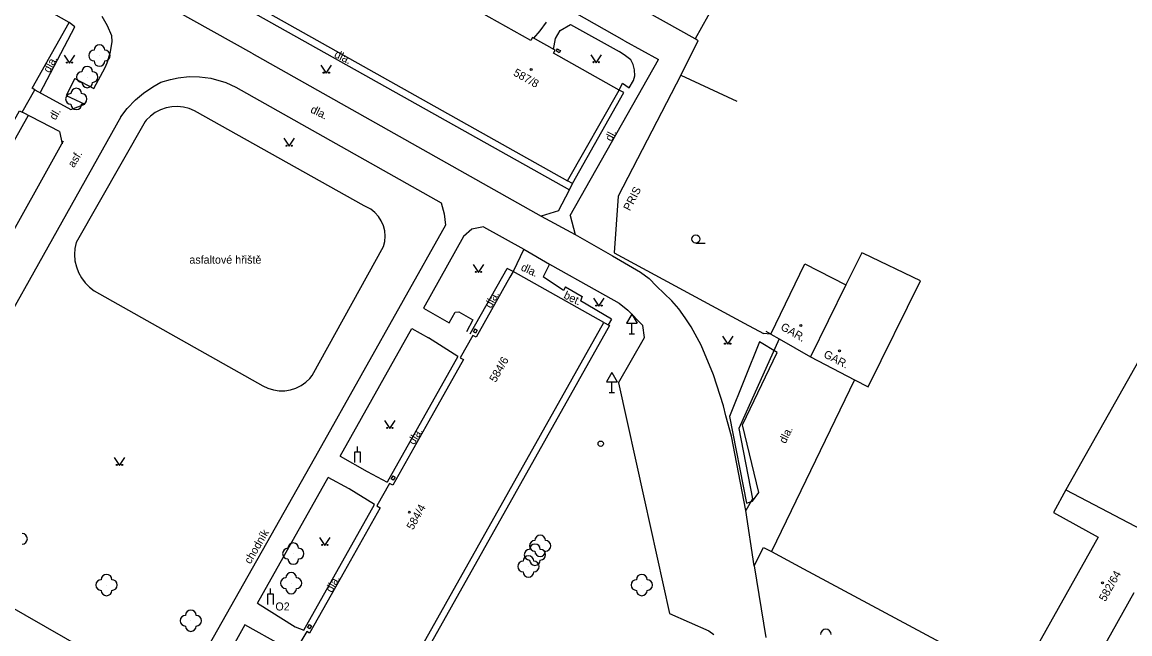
# Model space of a CAD drawing. Extents: x -577457 to -568404, y -1208466 to -1201387.
# Drawn here: x -568971.2 to -568867.4, y -1203712.2 to -1203655 of the extents above; entities that cross this region are included whole.
import ezdxf

# ---------------------------------------------------------------- set-up
doc = ezdxf.new("R2010")
doc.units = 0
for name, color, linetype in [('BUDOVY_MĚŘ', 7, 'Continuous'), ('BUDOVY_NEMĚŘ', 7, 'Continuous'), ('OBVOD_PILÍŘE', 7, 'Continuous'), ('POMOC_POPIS', 7, 'Continuous'), ('ROZHRANÍ_PLOCH', 7, 'Continuous'), ('ZELEŇ', 7, 'Continuous'), ('ZN_BUDOV', 7, 'Continuous'), ('ZN_DOPLŇKOVÉ', 7, 'Continuous'), ('ZN_KULTUR', 7, 'Continuous'), ('Č_POPIS_ORIENT', 7, 'Continuous')]:
    doc.layers.add(name, color=color, linetype=linetype)

msp = doc.modelspace()

# ---------------------------------------------------------------- linework, layer by layer
at = {"layer": 'BUDOVY_MĚŘ'}
for points in [[(-568962.23, -1203646.17), (-568920.1, -1203669.8)], [(-568923.38, -1203656.41), (-568923.52, -1203656.67), (-568935.25, -1203650.09), (-568935.11, -1203649.83)], [(-568908.12, -1203656.53), (-568914.07, -1203653.23), (-568912.33, -1203650.04)], [(-568966.77, -1203654.98), (-568973.35, -1203651.28)], [(-568906.36, -1203653.35), (-568908.12, -1203656.53)], [(-568970, -1203661.29), (-568970.24, -1203661.15), (-568966.77, -1203654.98)], [(-568921.25, -1203657.6), (-568923.38, -1203656.41)], [(-568915.24, -1203661.32), (-568921.4, -1203657.87), (-568921.25, -1203657.6)], [(-568971.18, -1203663.4), (-568970, -1203661.29)], [(-568920.1, -1203669.8), (-568915.24, -1203661.32)], [(-568977.79, -1203675.11), (-568978.02, -1203674.98), (-568971.43, -1203663.26), (-568971.18, -1203663.4)], [(-568916.68, -1203683.07), (-568925.19, -1203678.29), (-568925.5, -1203678.83)], [(-568925.5, -1203678.83), (-568928.66, -1203684.45), (-568928.96, -1203684.28)], [(-568940.41, -1203725.25), (-568916.68, -1203683.07)], [(-568928.96, -1203684.28), (-568930.16, -1203686.37)], [(-568901.05, -1203684.16), (-568900.26, -1203684.61)], [(-568900.26, -1203684.61), (-568897.31, -1203686.3)], [(-568930.16, -1203686.37), (-568929.84, -1203686.55), (-568933.09, -1203692.32)], [(-568897.31, -1203686.3), (-568893.19, -1203688.44)], [(-568893.19, -1203688.44), (-568891.9, -1203689.11)], [(-568933.09, -1203692.32), (-568936.46, -1203698.31), (-568936.76, -1203698.14)], [(-568936.76, -1203698.14), (-568937.96, -1203700.24)], [(-568937.96, -1203700.24), (-568937.64, -1203700.42), (-568941.02, -1203706.42)], [(-568941.02, -1203706.42), (-568944.25, -1203712.16), (-568944.53, -1203712)], [(-568867.01, -1203708.37), (-568871.15, -1203715.73)], [(-568944.53, -1203712), (-568945.75, -1203714.1)]]:
    msp.add_lwpolyline(points, dxfattribs=at)
at = {"layer": 'BUDOVY_NEMĚŘ'}
for points in [[(-568891.9, -1203689.11), (-568887, -1203679.19), (-568892.35, -1203676.62), (-568892.52, -1203676.54), (-568894, -1203679.55), (-568897.31, -1203686.3)], [(-568901.05, -1203684.16), (-568897.86, -1203677.57), (-568894, -1203679.55)], [(-568857.76, -1203689.96), (-568865.88, -1203685.43), (-568873.38, -1203698.75), (-568864.28, -1203703.52)], [(-568873.38, -1203698.75), (-568874.56, -1203700.87), (-568870.37, -1203703.18), (-568875.98, -1203713.17)]]:
    msp.add_lwpolyline(points, dxfattribs=at)
at = {"layer": 'OBVOD_PILÍŘE'}
for points in [[(-568920.9, -1203657.55), (-568920.76, -1203657.63), (-568920.87, -1203657.82), (-568921.15, -1203657.66), (-568921.04, -1203657.47), (-568920.9, -1203657.55)], [(-568928.82, -1203683.81), (-568928.74, -1203683.67), (-568928.55, -1203683.78), (-568928.71, -1203684.06), (-568928.9, -1203683.95), (-568928.82, -1203683.81)], [(-568936.52, -1203697.57), (-568936.44, -1203697.43), (-568936.25, -1203697.54), (-568936.41, -1203697.82), (-568936.6, -1203697.71), (-568936.52, -1203697.57)], [(-568944.36, -1203711.49), (-568944.28, -1203711.35), (-568944.09, -1203711.46), (-568944.25, -1203711.74), (-568944.44, -1203711.63), (-568944.36, -1203711.49)]]:
    msp.add_lwpolyline(points, dxfattribs=at)
at = {"layer": 'ROZHRANÍ_PLOCH'}
for points in [[(-568962.82, -1203646.61), (-568919.89, -1203670.66)], [(-568949.68, -1203657.85), (-568964.07, -1203649.82)], [(-568963.18, -1203655.31), (-568963.69, -1203654.43)], [(-568914.74, -1203656.72), (-568919.43, -1203654.05)], [(-568969.51, -1203661.57), (-568966.26, -1203655.41)], [(-568966.26, -1203655.41), (-568966.77, -1203654.98)], [(-568962.8, -1203656.23), (-568963.18, -1203655.31)], [(-568922.08, -1203654.95), (-568922.69, -1203655.78)], [(-568920.77, -1203655.73), (-568919.82, -1203655.19)], [(-568919.82, -1203655.19), (-568915.25, -1203657.72)], [(-568962.77, -1203656.77), (-568962.8, -1203656.23)], [(-568922.69, -1203655.78), (-568923.27, -1203656.47)], [(-568921.41, -1203657.51), (-568921.2, -1203656.49)], [(-568921.2, -1203656.49), (-568920.77, -1203655.73)], [(-568962.9, -1203657.75), (-568962.77, -1203656.77)], [(-568914.74, -1203656.72), (-568911.57, -1203658.45)], [(-568963.23, -1203658.78), (-568962.9, -1203657.75)], [(-568949.68, -1203657.85), (-568922.56, -1203673.12)], [(-568919.84, -1203673.05), (-568911.57, -1203658.45)], [(-568914.64, -1203658.12), (-568915.25, -1203657.72)], [(-568914.17, -1203658.5), (-568914.64, -1203658.12)], [(-568913.94, -1203658.94), (-568914.17, -1203658.5)], [(-568964.46, -1203661.16), (-568963.41, -1203659.21)], [(-568963.41, -1203659.21), (-568963.23, -1203658.78)], [(-568913.8, -1203659.44), (-568913.94, -1203658.94)], [(-568913.77, -1203660), (-568913.8, -1203659.44)], [(-568966.24, -1203660.24), (-568967.06, -1203661.83)], [(-568966.24, -1203660.24), (-568964.46, -1203661.16)], [(-568958.96, -1203661.02), (-568958.18, -1203660.58)], [(-568958.18, -1203660.58), (-568957.28, -1203660.34)], [(-568957.28, -1203660.34), (-568956.57, -1203660.17)], [(-568956.57, -1203660.17), (-568955.55, -1203660.06)], [(-568955.55, -1203660.06), (-568954.57, -1203660.07)], [(-568954.57, -1203660.07), (-568953.51, -1203660.19)], [(-568953.51, -1203660.19), (-568952.09, -1203660.61)], [(-568952.09, -1203660.61), (-568951.17, -1203661.04)], [(-568915.24, -1203661.32), (-568914.94, -1203660.68)], [(-568914.94, -1203660.68), (-568914.32, -1203661.12)], [(-568914.32, -1203661.12), (-568913.89, -1203660.43)], [(-568913.89, -1203660.43), (-568913.77, -1203660)], [(-568970, -1203661.29), (-568966.64, -1203663.15)], [(-568967.06, -1203661.83), (-568965.31, -1203662.65)], [(-568960.58, -1203662.24), (-568959.82, -1203661.6)], [(-568959.82, -1203661.6), (-568958.96, -1203661.02)], [(-568951.17, -1203661.04), (-568931.93, -1203671.86)], [(-568919.61, -1203670.08), (-568914.81, -1203661.56)], [(-568966.64, -1203663.15), (-568965.31, -1203662.65)], [(-568948.65, -1203689), (-568948.17, -1203689.23), (-568947.65, -1203689.38), (-568947.12, -1203689.46), (-568946.58, -1203689.46), (-568946.05, -1203689.37), (-568945.54, -1203689.21), (-568945.06, -1203688.98), (-568944.62, -1203688.67), (-568944.22, -1203688.31), (-568944, -1203688.04), (-568937.33, -1203675.97), (-568937.22, -1203675.49), (-568937.18, -1203675), (-568937.22, -1203674.5), (-568937.34, -1203674.02), (-568937.54, -1203673.57), (-568937.81, -1203673.16), (-568938.14, -1203672.79), (-568938.53, -1203672.48), (-568938.96, -1203672.24), (-568939.14, -1203672.16), (-568955.03, -1203663.25), (-568955.54, -1203663.04), (-568956.07, -1203662.91), (-568956.62, -1203662.86), (-568957.17, -1203662.88), (-568957.71, -1203662.99), (-568958.23, -1203663.17), (-568958.72, -1203663.42), (-568959.17, -1203663.75), (-568959.56, -1203664.13), (-568959.66, -1203664.25), (-568966.14, -1203675.58), (-568966.25, -1203676.15), (-568966.28, -1203676.72), (-568966.24, -1203677.29), (-568966.11, -1203677.86), (-568965.91, -1203678.39), (-568965.63, -1203678.9), (-568965.29, -1203679.36), (-568964.88, -1203679.77), (-568964.43, -1203680.12), (-568948.65, -1203689)], [(-568961.34, -1203663.05), (-568960.58, -1203662.24)], [(-568961.94, -1203663.83), (-568980.32, -1203696.53)], [(-568970.62, -1203663.7), (-568977.22, -1203675.43)], [(-568967.69, -1203665.2), (-568971.18, -1203663.4)], [(-568961.94, -1203663.83), (-568961.34, -1203663.05)], [(-568967.69, -1203665.2), (-568967.45, -1203666.34)], [(-568973.42, -1203676.95), (-568967.31, -1203666.08)], [(-568919.61, -1203670.08), (-568920.1, -1203669.8)], [(-568919.89, -1203670.66), (-568919.61, -1203670.08)], [(-568920.94, -1203672.61), (-568919.89, -1203670.66)], [(-568931.93, -1203671.86), (-568931.65, -1203672.91)], [(-568931.65, -1203672.91), (-568931.52, -1203673.95)], [(-568920.94, -1203672.61), (-568922.56, -1203673.12)], [(-568922.56, -1203673.12), (-568919.38, -1203674.84)], [(-568919.84, -1203673.05), (-568919.38, -1203674.84)], [(-568931.52, -1203673.95), (-568943.42, -1203695.13)], [(-568927.96, -1203674.12), (-568929.05, -1203674.35)], [(-568927.96, -1203674.12), (-568924.19, -1203676.2)], [(-568929.84, -1203675.04), (-568933.58, -1203681.72)], [(-568929.05, -1203674.35), (-568929.84, -1203675.04)], [(-568919.38, -1203674.84), (-568915.88, -1203676.85)], [(-568924.19, -1203676.2), (-568925.19, -1203678.29)], [(-568924.19, -1203676.2), (-568921.78, -1203677.6)], [(-568915.88, -1203676.85), (-568913.26, -1203678.35)], [(-568929.21, -1203684.15), (-568925.73, -1203678.02)], [(-568925.19, -1203678.29), (-568925.73, -1203678.02)], [(-568921.78, -1203677.6), (-568922.37, -1203678.81)], [(-568921.78, -1203677.6), (-568917.3, -1203680.1)], [(-568913.26, -1203678.35), (-568912.45, -1203678.97)], [(-568920.45, -1203680.09), (-568922.37, -1203678.81)], [(-568912.45, -1203678.97), (-568911.75, -1203679.66)], [(-568920.28, -1203679.75), (-568920.45, -1203680.09)], [(-568920.28, -1203679.75), (-568918.73, -1203680.65)], [(-568917.3, -1203680.1), (-568915.24, -1203681.27)], [(-568910.31, -1203681.05), (-568911.75, -1203679.66)], [(-568918.73, -1203680.65), (-568918.87, -1203681.05)], [(-568915.98, -1203682.76), (-568918.87, -1203681.05)], [(-568915.24, -1203681.27), (-568914.43, -1203681.92)], [(-568909.66, -1203681.81), (-568910.31, -1203681.05)], [(-568933.58, -1203681.72), (-568931.17, -1203683.1)], [(-568931.17, -1203683.1), (-568930.62, -1203682.11)], [(-568930.62, -1203682.11), (-568930.27, -1203682.08)], [(-568930.27, -1203682.08), (-568928.96, -1203682.82)], [(-568914.43, -1203681.92), (-568913.03, -1203683.37)], [(-568909.07, -1203682.63), (-568909.66, -1203681.81)], [(-568916.68, -1203683.07), (-568916.16, -1203683.36), (-568939.89, -1203725.54), (-568940.41, -1203725.25)], [(-568928.96, -1203682.82), (-568929.55, -1203683.95)], [(-568915.98, -1203682.76), (-568916.27, -1203683.3)], [(-568912.86, -1203684.49), (-568913.03, -1203683.37)], [(-568908.51, -1203683.49), (-568909.07, -1203682.63)], [(-568907.55, -1203685.2), (-568908.51, -1203683.49)], [(-568941.38, -1203695.6), (-568934.69, -1203683.65)], [(-568934.69, -1203683.65), (-568933.1, -1203684.51)], [(-568930.37, -1203686.25), (-568933.1, -1203684.51)], [(-568915.32, -1203688.73), (-568912.86, -1203684.49)], [(-568900.26, -1203684.61), (-568904.02, -1203693), (-568902.76, -1203699.57), (-568903.37, -1203700.66)], [(-568906.4, -1203687.97), (-568907.55, -1203685.2)], [(-568930.37, -1203686.25), (-568936.99, -1203698.02)], [(-568915.32, -1203688.73), (-568912.9, -1203699.59)], [(-568905.48, -1203690.89), (-568906.4, -1203687.97)], [(-568905.25, -1203691.81), (-568905.48, -1203690.89)], [(-568904.71, -1203693.73), (-568905.25, -1203691.81)], [(-568903.37, -1203700.66), (-568904.71, -1203693.73)], [(-568943.42, -1203695.13), (-568954.51, -1203714.71)], [(-568941.38, -1203695.6), (-568938.86, -1203697.01)], [(-568938.86, -1203697.01), (-568936.99, -1203698.02)], [(-568949.15, -1203709.34), (-568942.52, -1203697.58)], [(-568940.55, -1203698.65), (-568942.52, -1203697.58)], [(-568938.17, -1203700.12), (-568940.55, -1203698.65)], [(-568944.78, -1203711.86), (-568938.17, -1203700.12)], [(-568912.9, -1203699.59), (-568910.52, -1203710.31)], [(-568902.59, -1203705.86), (-568903.37, -1203700.66)], [(-568902.59, -1203705.86), (-568901.71, -1203704.15), (-568900.96, -1203704.51)], [(-568978.15, -1203706.33), (-568959.93, -1203716.75)], [(-568902.59, -1203705.86), (-568901.5, -1203712.56)], [(-568949.15, -1203709.34), (-568945.6, -1203711.56)], [(-568910.52, -1203710.31), (-568906.86, -1203711.95)], [(-568950.33, -1203711.38), (-568952.97, -1203716.15)], [(-568946.85, -1203713.31), (-568950.33, -1203711.38)], [(-568945.6, -1203711.56), (-568944.78, -1203711.86)], [(-568906.86, -1203711.95), (-568906.39, -1203712.29)]]:
    msp.add_lwpolyline(points, dxfattribs=at)
at = {"layer": 'ZELEŇ'}
for centre in [(-568963.95, -1203658.09), (-568965.09, -1203660.1), (-568966.12, -1203662.15), (-568922.65, -1203703.98), (-568945.78, -1203704.71), (-568923.14, -1203704.81), (-568923.75, -1203705.91), (-568945.98, -1203707.47), (-568963.28, -1203707.65), (-568913.13, -1203707.65), (-568955.38, -1203710.99)]:
    msp.add_circle(centre, 0.0005, dxfattribs=at)
for centre, start, end in [((-568964.45, -1203658.09), 90, 270), ((-568963.95, -1203657.59), 0, 180), ((-568963.45, -1203658.09), 270, 90), ((-568963.95, -1203658.59), 180, 360), ((-568965.59, -1203660.1), 90, 270), ((-568965.09, -1203659.6), 0, 180), ((-568964.59, -1203660.1), 270, 90), ((-568965.09, -1203660.6), 180, 360), ((-568966.62, -1203662.15), 90, 270), ((-568966.12, -1203661.65), 0, 180), ((-568965.62, -1203662.15), 270, 90), ((-568966.12, -1203662.65), 180, 360), ((-568971.2, -1203703.32), 270, 90), ((-568922.65, -1203703.48), 0, 180), ((-568946.28, -1203704.71), 90, 270), ((-568945.78, -1203704.21), 0, 180), ((-568945.28, -1203704.71), 270, 90), ((-568923.64, -1203704.81), 90, 270), ((-568923.15, -1203703.98), 90, 270), ((-568923.14, -1203704.31), 0, 180), ((-568922.64, -1203704.81), 270, 90), ((-568922.15, -1203703.98), 270, 90), ((-568945.78, -1203705.21), 180, 360), ((-568924.25, -1203705.91), 90, 270), ((-568923.75, -1203705.41), 0, 180), ((-568923.14, -1203705.31), 180, 360), ((-568923.25, -1203705.91), 270, 90), ((-568922.65, -1203704.48), 180, 360), ((-568923.75, -1203706.41), 180, 360), ((-568963.78, -1203707.65), 90, 270), ((-568963.28, -1203707.15), 0, 180), ((-568962.78, -1203707.65), 270, 90), ((-568946.48, -1203707.47), 90, 270), ((-568945.98, -1203706.97), 0, 180), ((-568945.48, -1203707.47), 270, 90), ((-568913.63, -1203707.65), 90, 270), ((-568913.13, -1203707.15), 0, 180), ((-568912.63, -1203707.65), 270, 90), ((-568963.28, -1203708.15), 180, 360), ((-568945.98, -1203707.97), 180, 360), ((-568913.13, -1203708.15), 180, 360), ((-568955.88, -1203710.99), 90, 270), ((-568955.38, -1203710.49), 0, 180), ((-568954.88, -1203710.99), 270, 90), ((-568955.38, -1203711.49), 180, 360), ((-568895.88, -1203712.28), 0, 180)]:
    msp.add_arc(centre, 0.5, start, end, dxfattribs=at)
at = {"layer": 'ZN_BUDOV'}
for centre in [(-568923.5, -1203659.4), (-568898.23, -1203683.35), (-568894.6, -1203685.72), (-568934.91, -1203700.82), (-568869.96, -1203707.45)]:
    msp.add_circle(centre, 0.0875, dxfattribs=at)
at = {"layer": 'ZN_DOPLŇKOVÉ'}
for p, q in [((-568914.05, -1203682.28), (-568914.55, -1203683.15)), ((-568914.05, -1203682.28), (-568913.55, -1203683.15)), ((-568914.55, -1203683.15), (-568913.55, -1203683.15)), ((-568914.05, -1203684.15), (-568914.05, -1203683.15)), ((-568914.3, -1203684.15), (-568913.8, -1203684.15)), ((-568915.95, -1203687.77), (-568916.45, -1203688.64)), ((-568915.95, -1203687.77), (-568915.45, -1203688.64)), ((-568916.45, -1203688.64), (-568915.45, -1203688.64)), ((-568915.95, -1203689.64), (-568915.95, -1203688.64)), ((-568916.2, -1203689.64), (-568915.7, -1203689.64)), ((-568939.76, -1203695.19), (-568939.76, -1203694.69)), ((-568947.92, -1203708.47), (-568947.92, -1203707.97))]:
    msp.add_line(p, q, dxfattribs=at)
for points in [[(-568909.47, -1203659.92), (-568907.84, -1203656.72), (-568908.12, -1203656.53)], [(-568909.47, -1203659.92), (-568915.34, -1203671.26)], [(-568909.47, -1203659.92), (-568904.21, -1203662.37)], [(-568914.81, -1203661.56), (-568915.24, -1203661.32)], [(-568915.34, -1203671.26), (-568915.73, -1203676.56)], [(-568915.73, -1203676.56), (-568903.54, -1203683.13)], [(-568903.54, -1203683.13), (-568901.73, -1203684.1)], [(-568901.05, -1203684.16), (-568901.73, -1203684.1)], [(-568901.05, -1203684.16), (-568901.47, -1203683.93)], [(-568902.1, -1203684.9), (-568904.91, -1203691.86)], [(-568900.44, -1203685.87), (-568902.1, -1203684.9)], [(-568903.69, -1203692.64), (-568900.44, -1203685.87)], [(-568893.19, -1203688.44), (-568900.96, -1203704.51)], [(-568904.91, -1203691.86), (-568903.31, -1203699.98)], [(-568902.17, -1203699), (-568903.69, -1203692.64)], [(-568940.01, -1203696.19), (-568940.01, -1203695.19), (-568939.51, -1203695.19), (-568939.51, -1203696.19)], [(-568902.74, -1203699.81), (-568902.17, -1203699)], [(-568903.31, -1203699.98), (-568902.74, -1203699.81)], [(-568900.96, -1203704.51), (-568897.98, -1203706.14)], [(-568897.98, -1203706.14), (-568873.17, -1203719.42)], [(-568948.17, -1203709.47), (-568948.17, -1203708.47), (-568947.67, -1203708.47), (-568947.67, -1203709.47)]]:
    msp.add_lwpolyline(points, dxfattribs=at)
for radius in [0.25, 0.0005]:
    msp.add_circle((-568916.98, -1203694.42), radius, dxfattribs=at)
at = {"layer": 'ZN_KULTUR'}
msp.add_line((-568908.06, -1203675.64), (-568907.19, -1203675.64), dxfattribs=at)
for points in [[(-568967.25, -1203658.05), (-568966.75, -1203658.8), (-568966.25, -1203658.05)], [(-568917.9, -1203658.01), (-568917.4, -1203658.76), (-568916.9, -1203658.01)], [(-568943.19, -1203658.99), (-568942.69, -1203659.74), (-568942.19, -1203658.99)], [(-568946.68, -1203665.83), (-568946.18, -1203666.58), (-568945.68, -1203665.83)], [(-568928.93, -1203677.64), (-568928.43, -1203678.39), (-568927.93, -1203677.64)], [(-568917.64, -1203680.79), (-568917.14, -1203681.54), (-568916.64, -1203680.79)], [(-568905.58, -1203684.36), (-568905.08, -1203685.11), (-568904.58, -1203684.36)], [(-568937.24, -1203692.24), (-568936.74, -1203692.99), (-568936.24, -1203692.24)], [(-568962.57, -1203695.71), (-568962.07, -1203696.46), (-568961.57, -1203695.71)], [(-568943.33, -1203703.19), (-568942.83, -1203703.94), (-568942.33, -1203703.19)]]:
    msp.add_lwpolyline(points, dxfattribs=at)
for centre, radius in [((-568967, -1203658.75), 0.05), ((-568966.5, -1203658.75), 0.05), ((-568917.65, -1203658.71), 0.05), ((-568917.15, -1203658.71), 0.05), ((-568942.94, -1203659.69), 0.05), ((-568942.44, -1203659.69), 0.05), ((-568946.43, -1203666.53), 0.05), ((-568945.93, -1203666.53), 0.05), ((-568908.06, -1203675.26), 0.375), ((-568928.68, -1203678.34), 0.05), ((-568928.18, -1203678.34), 0.05), ((-568917.39, -1203681.49), 0.05), ((-568916.89, -1203681.49), 0.05), ((-568905.33, -1203685.06), 0.05), ((-568904.83, -1203685.06), 0.05), ((-568936.99, -1203692.94), 0.05), ((-568936.49, -1203692.94), 0.05), ((-568962.32, -1203696.41), 0.05), ((-568961.82, -1203696.41), 0.05), ((-568943.08, -1203703.89), 0.05), ((-568942.58, -1203703.89), 0.05)]:
    msp.add_circle(centre, radius, dxfattribs=at)

# ---------------------------------------------------------------- texts
at = {"layer": 'POMOC_POPIS'}
for s, rotation, p in [('dla.', 333.43, (-568942.01, -1203658.2)), ('dla.', 61.35, (-568968.62, -1203659.77)), ('dla.', 333.65, (-568944.24, -1203663.38)), ('dl.', 60.5, (-568968.06, -1203664.19)), ('dl.', 62.59, (-568915.97, -1203666.18)), ('asf.', 59.27, (-568966.34, -1203668.64)), ('PRIS', 62.59, (-568914.24, -1203672.69)), ('dla.', 335.16, (-568924.52, -1203678.16)), ('dla.', 60.84, (-568927.25, -1203681.8)), ('bet.', 334, (-568920.52, -1203680.77)), (' GAR. ', 330.28, (-568900.43, -1203683.56)), ('GAR.', 332.56, (-568896.16, -1203686.28)), ('dla.', 57.78, (-568934.47, -1203694.58)), ('dla.', 63.86, (-568899.66, -1203694.47)), ('chodník', 59.6, (-568949.8, -1203705.74)), ('dla.', 61.03, (-568942.16, -1203708.41))]:
    msp.add_text(s, height=0.75, rotation=rotation, dxfattribs=at).set_placement(p)
for s, p in [('asfaltové hřiště', (-568955.52, -1203677.57)), ('O2', (-568947.46, -1203710.03))]:
    msp.add_text(s, height=0.75, dxfattribs=at).set_placement(p)
at = {"layer": 'Č_POPIS_ORIENT'}
for s, rotation, p in [('587/8', 330.7, (-568925.23, -1203659.91)), ('584/6', 60.08, (-568926.82, -1203688.74)), ('584/4', 60.63, (-568934.57, -1203702.55)), ('582/64', 60.64, (-568869.69, -1203709.25))]:
    msp.add_text(s, height=0.75, rotation=rotation, dxfattribs=at).set_placement(p)

doc.saveas('drawing.dxf')
